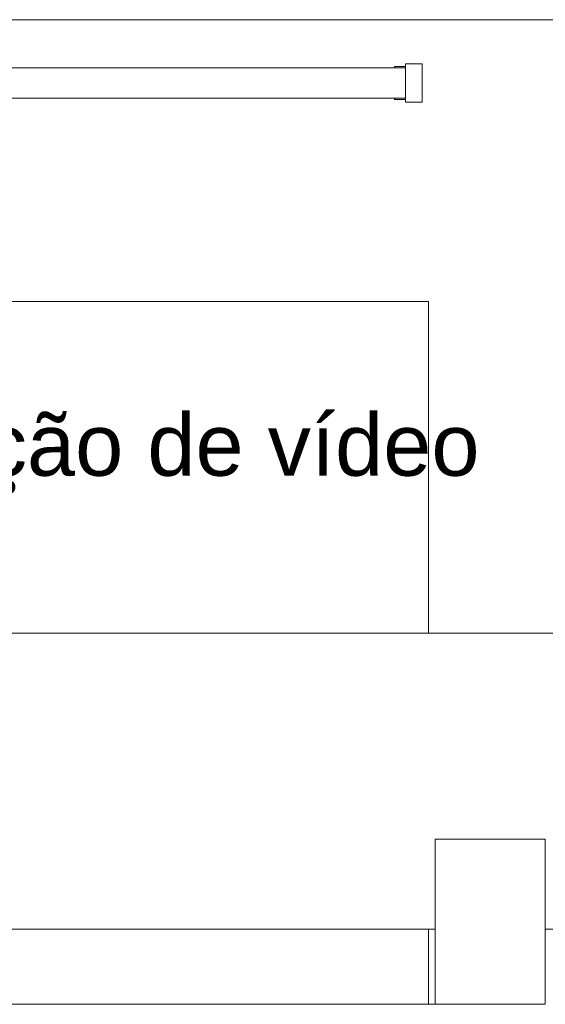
# Model space of a CAD drawing. Header units: millimetres. Extents: x 321 to 585, y -277 to 9.
# Tile 534 of 656: x 349.91 to 351.82, y -135.64 to -132.06. Entities that reach past the tile are written whole.
import ezdxf

# ---------------------------------------------------------------- set-up
doc = ezdxf.new("R2010")
doc.units = ezdxf.units.MM
doc.header["$MEASUREMENT"] = 0
doc.linetypes.add('NULL', pattern=[0])
doc.layers.get('0').update_dxf_attribs({"lineweight": 18})
for name, color, linetype, lineweight in [('Ambiente-Textos', 251, 'Continuous', 5), ('IFC-Janela-Contorno', 142, 'Continuous', 5), ('IFC-Laje-Contorno', 134, 'Continuous', 5), ('IFC-Pilar-Contorno', 83, 'Continuous', 5), ('IFC-Viga-Contorno', 66, 'Continuous', 5)]:
    doc.layers.add(name, color=color, linetype=linetype, lineweight=lineweight)
doc.styles.add('Arial', font='arial.ttf')

msp = doc.modelspace()

# ---------------------------------------------------------------- linework, layer by layer
msp.add_line((375.2952, -132.0604), (344.7747, -132.0604))
at = {"layer": 'IFC-Janela-Contorno', "color": 7, "lineweight": 5}
for p, q in [((351.2687, -132.2305), (351.305, -132.2305)), ((351.2687, -132.2355), (351.2687, -132.2305)), ((351.305, -132.2305), (351.3087, -132.2305)), ((351.3087, -132.3452), (351.3087, -132.2205)), ((351.3087, -132.2205), (351.3607, -132.2205)), ((351.3607, -132.2205), (351.3687, -132.2205)), ((351.3687, -132.2389), (351.3687, -132.2205)), ((347.4287, -132.2355), (351.3087, -132.2355)), ((351.3087, -132.3455), (351.3087, -132.2355)), ((351.3687, -132.3605), (351.3687, -132.2389)), ((351.3087, -132.3505), (351.3087, -132.3392)), ((347.4287, -132.3455), (351.3087, -132.3455)), ((351.2687, -132.3505), (351.2687, -132.3455)), ((351.2687, -132.3505), (351.2725, -132.3505)), ((351.2725, -132.3505), (351.3087, -132.3505)), ((351.3087, -132.3605), (351.3087, -132.3452)), ((351.3087, -132.3605), (351.3607, -132.3605)), ((351.3607, -132.3605), (351.3687, -132.3605))]:
    msp.add_line(p, q, dxfattribs=at)
at = {"layer": 'IFC-Laje-Contorno', "color": 7, "lineweight": 5}
for p, q in [((348.4588, -133.0836), (351.3914, -133.0836)), ((351.3914, -134.2881), (351.3914, -133.0836)), ((344.7363, -134.2881), (355.2721, -134.2881)), ((345.1315, -135.3638), (351.4158, -135.3638)), ((351.3914, -135.6362), (351.3914, -135.3638)), ((351.8158, -135.3638), (356.1687, -135.3638)), ((345.1315, -135.6362), (351.3914, -135.6362))]:
    msp.add_line(p, q, dxfattribs=at)
at = {"layer": 'IFC-Pilar-Contorno', "color": 7, "lineweight": 5}
for p, q in [((351.4158, -135.1029), (351.4158, -135.0362)), ((351.4158, -135.0362), (351.5105, -135.0362)), ((351.5105, -135.0362), (351.7714, -135.0362)), ((351.7714, -135.0362), (351.8158, -135.0362)), ((351.8158, -135.1783), (351.8158, -135.0362)), ((351.4158, -135.2449), (351.4158, -135.1029)), ((351.8158, -135.5696), (351.8158, -135.1783)), ((351.4158, -135.6362), (351.4158, -135.2449)), ((351.8158, -135.6362), (351.8158, -135.5696)), ((351.4158, -135.6362), (351.4603, -135.6362)), ((351.4603, -135.6362), (351.7211, -135.6362)), ((351.7211, -135.6362), (351.8158, -135.6362))]:
    msp.add_line(p, q, dxfattribs=at)
at = {"layer": 'IFC-Viga-Contorno', "color": 7, "lineweight": 5}
msp.add_line((351.3914, -135.6362), (351.4158, -135.6362), dxfattribs=at)

# ---------------------------------------------------------------- texts
at = {"layer": 'Ambiente-Textos', "color": 7, "linetype": 'NULL', "lineweight": 5, "insert": (350.4501, -133.786), "char_height": 0.225, "width": 4.567889, "attachment_point": 8, "line_spacing_factor": 0.9, "style": 'Arial'}
msp.add_mtext('Edição de vídeo', dxfattribs=at)

doc.saveas('drawing.dxf')
